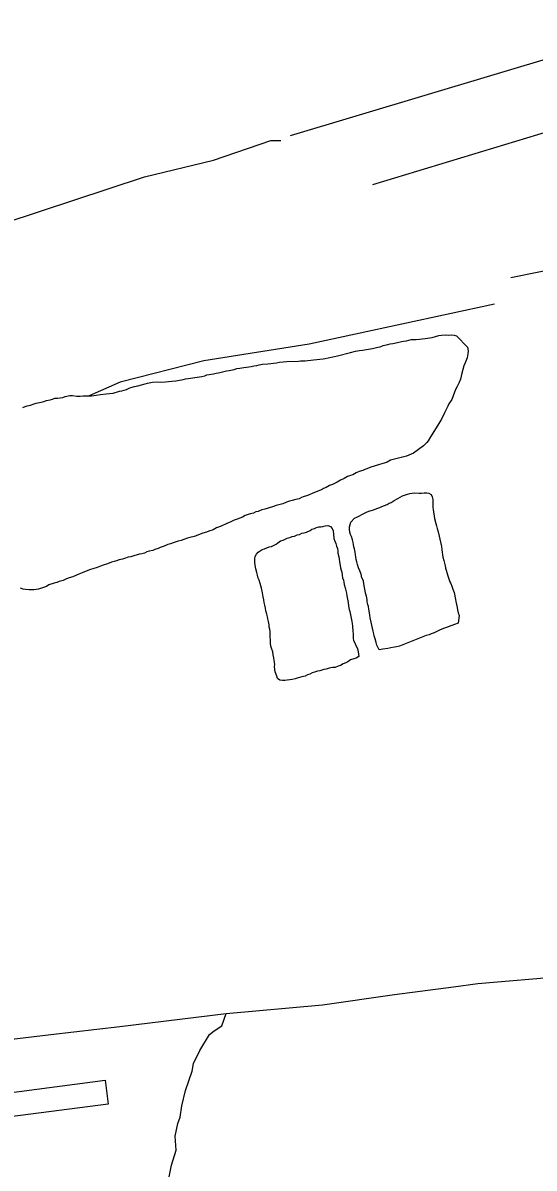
# Model space of a CAD drawing. Extents: x 3329332 to 3367211, y 631066 to 656469.
# Drawn here: x 3361295 to 3362058, y 640234 to 641943 of the extents above; entities that cross this region are included whole.
import ezdxf

# ---------------------------------------------------------------- set-up
doc = ezdxf.new("R2010")
doc.units = 0
doc.layers.add('V-BLDG-OTLN', color=7, linetype='Continuous')
doc.layers.add('V-TOPO-SHOR', color=7, linetype='Continuous')

msp = doc.modelspace()

# ---------------------------------------------------------------- linework, layer by layer
at = {"layer": 'V-BLDG-OTLN'}
msp.add_lwpolyline([(3361275.7, 640310.7), (3361270.3, 640346), (3361417.7, 640365.1), (3361422.3, 640329.6)], close=True, dxfattribs=at)
at = {"layer": 'V-TOPO-SHOR'}
for p, q in [((3361694.3, 641775.1), (3362255.7, 641943)), ((3361817.1, 641701.8), (3362314.8, 641852.3))]:
    msp.add_line(p, q, dxfattribs=at)
for points in [[(3361126, 641344.8), (3361083.9, 641582.6), (3361162.3, 641609.8), (3361476.1, 641713.4), (3361579.1, 641738.1), (3361664.9, 641767.7), (3361679.6, 641767.7)], [(3362374, 641648.8), (3362155.8, 641589.6), (3362023.4, 641562.3)], [(3361999, 641523), (3361721.9, 641463.6), (3361564.9, 641438.8), (3361439.9, 641406.7), (3361393.8, 641386.3)], [(3361647.4, 641432.6), (3361652.5, 641433.6), (3361660.4, 641434), (3361673.4, 641435.5), (3361678, 641436.6), (3361688.7, 641437.6), (3361706.2, 641438.3), (3361709, 641438.8), (3361716.4, 641438.7), (3361728.8, 641440.2), (3361743, 641441.6), (3361745.8, 641442.1), (3361750.3, 641443.2), (3361759.9, 641445), (3361764.5, 641446.1), (3361783.8, 641451), (3361791.1, 641453.1), (3361797.4, 641454.2), (3361801.9, 641454.6), (3361807.5, 641455.7), (3361816.6, 641457.2), (3361824.5, 641459.3), (3361827.9, 641459.8), (3361832.5, 641461.4), (3361839.8, 641463), (3361843.2, 641464.1), (3361847.2, 641464.6), (3361854, 641466.1), (3361858, 641467.2), (3361863.1, 641468.2), (3361867.6, 641468.7), (3361874.4, 641470.3), (3361881.7, 641470.7), (3361886.8, 641471.2), (3361890.8, 641471.7), (3361895.3, 641472.2), (3361905.5, 641473.7), (3361915.7, 641476.3), (3361919.6, 641476.8), (3361925.3, 641477.3), (3361929.8, 641477.2), (3361934.9, 641477.7), (3361938.8, 641477), (3361942.2, 641475.8), (3361958.3, 641459.2)], [(3361958.3, 641459.2), (3361959.3, 641453.5), (3361959.2, 641449), (3361958, 641443.4), (3361955, 641435.5), (3361953.2, 641431.1), (3361950.2, 641420.4), (3361947.8, 641411.4), (3361945.4, 641405.2), (3361943.1, 641400.2), (3361940.8, 641395.7), (3361937.2, 641386.2), (3361934.9, 641381.2), (3361930.8, 641374.5), (3361929, 641371.1), (3361926.1, 641365), (3361924.3, 641361), (3361919.7, 641351.5), (3361917.3, 641347.6), (3361914.4, 641342.6), (3361903.4, 641325.3), (3361899.9, 641319.2), (3361897.6, 641316.9), (3361893, 641311.9), (3361878.1, 641300.9)], [(3361477.1, 641404.6), (3361481, 641405.1), (3361488.4, 641406.7), (3361495.8, 641407.1), (3361500.3, 641407), (3361507.6, 641407.4), (3361512.1, 641407.9), (3361517.2, 641408.4), (3361522.9, 641408.9), (3361526.3, 641409.4), (3361534.2, 641410.9), (3361537.6, 641412), (3361541.6, 641412.5), (3361544.9, 641413), (3361555.1, 641414.5), (3361561.9, 641415.5), (3361566.5, 641416.5), (3361569.3, 641417.6), (3361572.7, 641418.1), (3361579.5, 641419.1), (3361583.4, 641420.2), (3361586.8, 641420.7), (3361590.8, 641421.8), (3361598.7, 641423.9), (3361602.7, 641424.4), (3361610.1, 641425.9), (3361614, 641427), (3361618.6, 641427.5), (3361624.8, 641428.5), (3361628.7, 641429), (3361635.5, 641430), (3361639.5, 641431), (3361644, 641431.5), (3361647.4, 641432.6)], [(3361294.7, 641368.9), (3361298.2, 641370.6), (3361301, 641371.6), (3361306.1, 641372.7), (3361311.8, 641374.3), (3361314.6, 641375.4), (3361322, 641376.9), (3361325.9, 641378), (3361329.9, 641379.6), (3361335.6, 641380.6), (3361339, 641381.7), (3361342.4, 641382.8), (3361346.4, 641383.2), (3361354.3, 641384.2), (3361357.7, 641385.3), (3361365, 641386.9), (3361369, 641386.8), (3361375.2, 641386.1), (3361380.3, 641386), (3361384.8, 641386.5), (3361389.3, 641386.4), (3361393.8, 641386.3), (3361397.2, 641386.3), (3361404, 641387.3), (3361410.8, 641388.3), (3361419.3, 641389.3), (3361424.3, 641389.8), (3361429.4, 641390.2), (3361432.8, 641391.3), (3361436.2, 641392.4), (3361439.1, 641393.4), (3361442.5, 641393.9), (3361449.3, 641396.1), (3361453.3, 641397.7), (3361456.1, 641398.8), (3361461.2, 641400.4), (3361466.3, 641401.4), (3361472, 641403), (3361477.1, 641404.6)], [(3361878.1, 641300.9), (3361867.3, 641296.6), (3361863.3, 641295.5), (3361843.5, 641290.3), (3361838.4, 641287.5), (3361835.5, 641286.5), (3361830.4, 641284.9), (3361827, 641283.8), (3361819.1, 641281.7), (3361814, 641280.1), (3361808.3, 641277.4), (3361805.4, 641276.3), (3361802, 641275.2), (3361796.9, 641273.6), (3361792.4, 641271.4), (3361787.3, 641268.7), (3361783.9, 641267.6), (3361779.3, 641266), (3361774.2, 641263.3), (3361769.1, 641260.6), (3361763.9, 641257.8), (3361761.1, 641256.2), (3361757.1, 641254), (3361752.5, 641252.4), (3361747.4, 641249.7), (3361743.4, 641248), (3361740.6, 641246.4), (3361737.7, 641245.3), (3361731.5, 641242.6), (3361727.5, 641241), (3361721.3, 641238.3), (3361718.4, 641237.2), (3361713.3, 641235.6), (3361710.5, 641234.5), (3361707.1, 641232.9), (3361702, 641231.9), (3361696.8, 641230.3), (3361692.9, 641229.2), (3361688.3, 641227.6), (3361682.7, 641225.4), (3361673, 641222.8), (3361669, 641221.2), (3361661.1, 641219), (3361656, 641217.4), (3361651.5, 641216.4), (3361645.8, 641213.7), (3361642.4, 641213.2), (3361639, 641211.5), (3361633.9, 641210.5), (3361626.5, 641207.8), (3361622.5, 641205.6), (3361618.5, 641204), (3361614.5, 641202.4), (3361610, 641200.8), (3361605.4, 641198.6), (3361599.2, 641195.9), (3361590.6, 641192.1), (3361583.8, 641189.4)], [(3361826.6, 641007.6), (3361823.1, 641014.3), (3361822.3, 641018.3), (3361820.6, 641023.7), (3361819.4, 641028.2), (3361818.5, 641031.3), (3361817.7, 641035.3), (3361815.6, 641044.2), (3361814.8, 641048.7), (3361813.2, 641055), (3361812.8, 641059), (3361812.4, 641062.5), (3361811.2, 641067.9), (3361810.8, 641071.9), (3361809.5, 641075.1), (3361808.7, 641079.1), (3361808.8, 641082.2), (3361807.5, 641087.5), (3361806.3, 641092), (3361805.9, 641095.6), (3361804.6, 641100.5), (3361803.8, 641105.9), (3361803, 641110.3), (3361800.9, 641114.8), (3361799.7, 641120.2), (3361798, 641125.5), (3361795.8, 641130), (3361794.1, 641134.9), (3361793.3, 641138.5), (3361792.5, 641142.1), (3361791.7, 641146.1), (3361791.3, 641149.2), (3361790.9, 641153.2), (3361789.7, 641158.2), (3361788.8, 641161.3), (3361788.4, 641164.4), (3361788, 641167.5), (3361786.8, 641171.6), (3361785.1, 641176.5), (3361783.8, 641179.6), (3361783, 641183.2), (3361782.2, 641187.7), (3361782.2, 641190.8), (3361783.2, 641194.3), (3361784.1, 641197.9), (3361790, 641204), (3361794.5, 641205.7), (3361803.5, 641210.9), (3361807.5, 641212.6), (3361811.1, 641214.3), (3361816.5, 641216), (3361819.6, 641216.8), (3361823.2, 641218.5), (3361827.7, 641219.8), (3361830.8, 641221.5), (3361838.5, 641224.5), (3361841.6, 641226.2), (3361844.7, 641227.5), (3361849.2, 641230.1), (3361854.6, 641233.1), (3361857.8, 641235.2), (3361861.4, 641237), (3361864.5, 641238.2), (3361869, 641239.9), (3361872.6, 641240.8), (3361876.1, 641241.1), (3361879.7, 641241.5), (3361886.4, 641241.4), (3361889.9, 641241.3), (3361893.9, 641241.7), (3361897.9, 641241.6), (3361901, 641241.1), (3361904.1, 641239.3), (3361905.8, 641235.7), (3361906.7, 641231.7), (3361906.5, 641223.3), (3361906.9, 641219.7), (3361907.3, 641216.6), (3361909.3, 641203.2), (3361911.4, 641196), (3361912.2, 641192.4), (3361913.4, 641188.4), (3361914.7, 641183.5), (3361916.4, 641177.2), (3361919.6, 641161.6), (3361920, 641156.7), (3361921.6, 641145.6)], [(3361583.8, 641189.4), (3361578.7, 641186.7), (3361572.5, 641184.5), (3361569, 641182.9), (3361563.4, 641181.3), (3361559.4, 641180.2), (3361553.7, 641177.5), (3361550.3, 641176.5), (3361544.1, 641174.9), (3361540.7, 641173.8), (3361535, 641172.2), (3361531, 641170.6), (3361526.5, 641169.5), (3361521.9, 641167.9), (3361519.1, 641166.9), (3361515.1, 641165.8), (3361511.2, 641164.7), (3361505.5, 641162), (3361499.8, 641159.9), (3361496.9, 641158.8), (3361491.8, 641157.2), (3361489, 641155.5), (3361483.3, 641154.5), (3361479.9, 641153.5), (3361476.5, 641151.8), (3361472.5, 641150.8), (3361469.1, 641150.3), (3361460.6, 641147.6), (3361456.1, 641146), (3361452.1, 641145.5), (3361446.5, 641143.9), (3361443.6, 641142.8), (3361438.5, 641141.8), (3361434.5, 641140.2), (3361431.1, 641139.1), (3361427.2, 641138)], [(3361783.6, 640992.3), (3361780, 640989.7), (3361776.8, 640988), (3361772.8, 640986.3), (3361768.7, 640984.1), (3361765.2, 640982.9), (3361760.7, 640981.2), (3361757.1, 640980.8), (3361751.8, 640980), (3361747.3, 640978.3), (3361744.2, 640977.9), (3361741, 640977.1), (3361737.9, 640976.2), (3361734.8, 640975.4), (3361730.3, 640974.1), (3361726.7, 640972.9), (3361723.1, 640971.2), (3361719.5, 640969.9), (3361716, 640968.2), (3361711, 640966.9), (3361707.5, 640966.1), (3361704.3, 640965.3), (3361701.2, 640964), (3361696.7, 640963.2), (3361693.2, 640962.4), (3361689.1, 640962), (3361686, 640961.6), (3361682.5, 640961.7), (3361678.5, 640962.2), (3361675, 640964.5), (3361673.7, 640968), (3361671.6, 640974.8), (3361670.4, 640981.9), (3361670.9, 640985.9), (3361669.7, 640991.7), (3361669.3, 640995.3), (3361668.5, 640999.7), (3361667.7, 641004.6), (3361666.4, 641008.2), (3361665.1, 641012.7), (3361664.3, 641017.1), (3361664.4, 641022.5), (3361664.1, 641026.5), (3361663.7, 641029.6), (3361663.8, 641034.5), (3361663.4, 641038.1), (3361662.5, 641041.2), (3361662.6, 641044.8), (3361661.4, 641049.7), (3361660.5, 641053.7), (3361659.7, 641056.8), (3361658.9, 641060.4), (3361657.6, 641065.8), (3361656.8, 641069.8), (3361656, 641073.8), (3361655.2, 641077.8), (3361654.4, 641081.8), (3361653.6, 641086.3), (3361653.2, 641089.4), (3361652.3, 641092.6), (3361651.1, 641099.2), (3361649, 641106.4), (3361647.3, 641111.3), (3361646.1, 641114.5), (3361644.8, 641118.9), (3361644, 641123), (3361642.7, 641128.3), (3361641.5, 641133.7), (3361641.1, 641138.1), (3361641.2, 641143.5), (3361641.3, 641146.6), (3361643.6, 641150.1), (3361645.9, 641153.2), (3361649, 641155.3), (3361652.2, 641157.1), (3361655.3, 641158.3), (3361658.9, 641159.6), (3361662.5, 641160.9), (3361666, 641161.7), (3361670.1, 641163.4), (3361672.8, 641165.2), (3361675.5, 641167.3), (3361679.5, 641169.9), (3361683.1, 641171.2), (3361686.2, 641172.5), (3361689.4, 641173.8), (3361693.4, 641175), (3361696.6, 641176.3), (3361700.1, 641177.1), (3361704.2, 641178.8), (3361707.7, 641179.7), (3361711.3, 641181.4), (3361714.9, 641182.2), (3361718, 641183), (3361723.4, 641185.6), (3361726.1, 641187.3), (3361730.1, 641188.6), (3361733.3, 641189.9), (3361736.4, 641190.7), (3361739.5, 641190.7), (3361742.6, 641191.5)], [(3361742.6, 641191.5), (3361746.2, 641192.3), (3361750.2, 641192.7), (3361753.8, 641191.3), (3361756.4, 641188.6), (3361758.1, 641185), (3361758.5, 641180.1), (3361759.2, 641173.4), (3361760.5, 641169.8), (3361761.8, 641166.2), (3361763, 641162.2), (3361764.3, 641158.6), (3361764.7, 641154.6), (3361765.1, 641151.5), (3361766.3, 641146.1), (3361766.7, 641142.6), (3361767.5, 641138.5), (3361768.3, 641133.2), (3361769.1, 641129.6), (3361770, 641126.5), (3361770.8, 641123.4), (3361771.2, 641118.9), (3361772, 641114.9), (3361773.2, 641111.3), (3361774.1, 641108.2), (3361774.5, 641105), (3361776.1, 641099.7), (3361777, 641095.7), (3361777.8, 641092.1), (3361778.2, 641088.1), (3361779.4, 641083.2), (3361780.2, 641077.8), (3361781, 641072.5), (3361781.8, 641067.5), (3361782.6, 641064.4), (3361783.9, 641059.5), (3361784.7, 641054.6), (3361785.9, 641049.7), (3361786.3, 641046.6), (3361786.7, 641042.5), (3361787.5, 641035.4), (3361787.8, 641031.4), (3361787.8, 641027.4), (3361787.7, 641024.3), (3361788.5, 641021.2), (3361790.2, 641017.6), (3361792, 641014), (3361793.7, 641010.4), (3361795, 641007.2), (3361795.7, 641001), (3361796.1, 640997.4), (3361792.5, 640994.8), (3361788.9, 640994), (3361783.6, 640992.3)], [(3361427.2, 641138), (3361420.9, 641135.9), (3361414.7, 641133.7), (3361410.7, 641132.1), (3361405.6, 641130.5), (3361399.3, 641128.4), (3361395.9, 641127.3), (3361389.1, 641124.6), (3361383.4, 641122.5), (3361378.3, 641120.3), (3361374.9, 641118.7), (3361369.2, 641116.5), (3361364.1, 641114.9), (3361360.1, 641113.3), (3361355, 641111.1), (3361348.8, 641109.5), (3361345.4, 641107.9), (3361341.4, 641106.8), (3361333.5, 641104.2), (3361330, 641102), (3361325.5, 641100.4), (3361318.1, 641097.7), (3361311.3, 641096.7), (3361307.4, 641096.7), (3361304, 641096.8), (3361298.9, 641097.4), (3361295, 641098.1), (3361291, 641099.3)], [(3361921.6, 641145.6), (3361923.3, 641140.6), (3361924.9, 641132.6), (3361925.7, 641129.5), (3361926.6, 641126.3), (3361928.3, 641121.4), (3361929.1, 641117.8), (3361930.8, 641113.4), (3361932, 641108.9), (3361933.8, 641106.2), (3361935, 641102.6), (3361936.7, 641097.7), (3361938.4, 641092.8), (3361940.5, 641082.5), (3361940.9, 641079.4), (3361942.1, 641074.9), (3361942.9, 641070.4), (3361943.7, 641066.9), (3361944.6, 641062.8), (3361945.8, 641058.4), (3361944.7, 641047.3), (3361938.9, 641045.2), (3361920.1, 641038.4), (3361916.5, 641036.7), (3361912.9, 641034.5), (3361908.9, 641032.8), (3361904.4, 641031.1), (3361901.3, 641029.8), (3361896.8, 641029), (3361856.9, 641012.8), (3361852.4, 641012), (3361849.3, 641011.2), (3361844, 641010.4), (3361839.5, 641009.6), (3361831.9, 641008.4), (3361826.6, 641007.6)], [(3361439.7, 640445.2), (3361598.3, 640464.5), (3361742.2, 640477.7), (3361849.4, 640492.9), (3361937.5, 640504.6), (3361973.7, 640509.6), (3362103, 640520.6), (3362259, 640539.3), (3362434.6, 640558.9), (3362555.1, 640572.6), (3362721.8, 640591.8), (3362903.2, 640611.9), (3363018.5, 640623.8), (3363138.4, 640640)], [(3361450.5, 640060.9), (3361458.5, 640081.7), (3361476.8, 640113), (3361493.7, 640136.7), (3361503.1, 640170.1), (3361516.4, 640238.2), (3361523.7, 640260.8), (3361522.2, 640281.8), (3361526.3, 640300.7), (3361529.7, 640310.1), (3361531.9, 640327.1), (3361537.3, 640349.8), (3361547.3, 640378.8), (3361549.5, 640390.1), (3361558.7, 640409.6), (3361573.6, 640433.3), (3361580.1, 640438.9), (3361591.6, 640446.3), (3361598.3, 640464.5)], [(3361228, 640420.5), (3361336.4, 640433.1), (3361439.7, 640445.2)]]:
    msp.add_lwpolyline(points, dxfattribs=at)

doc.saveas('drawing.dxf')
